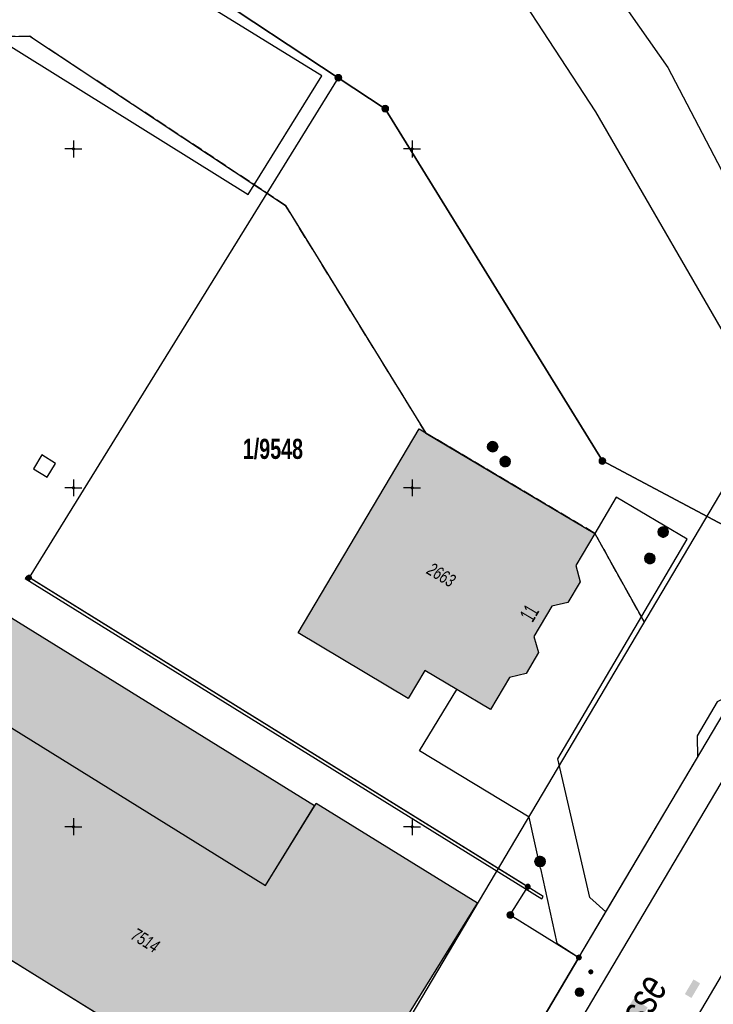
# Model space of a CAD drawing. Header units: metres. Extents: x 2695560 to 2696939, y 1260491 to 1262050.
# Tile 891 of 1005: x 2696347 to 2696398, y 1261687 to 1261759. Entities that reach past the tile are written whole.
import ezdxf

# ---------------------------------------------------------------- set-up
doc = ezdxf.new("R2010")
doc.units = ezdxf.units.M
doc.linetypes.add('ALL_S25', pattern=[1.06, 0.8, -0.26])
doc.linetypes.add('AUSGEZOGEN', pattern=[0])
for name, color, linetype in [('XR$1$AV_Flächen (EO)', 7, 'AUSGEZOGEN'), ('XR$1$AV_Gebäudeflächen (BB)', 7, 'AUSGEZOGEN'), ('XR$1$AV_Gebäudeflächen ut.', 7, 'AUSGEZOGEN'), ('XR$1$AV_Grenzpunkte', 7, 'AUSGEZOGEN'), ('XR$1$AV_Grundstück-Nr.', 7, 'AUSGEZOGEN'), ('XR$1$AV_Haus-Nr.', 7, 'AUSGEZOGEN'), ('XR$1$AV_Koordinatennetzpunkte', 7, 'AUSGEZOGEN'), ('XR$1$AV_Linien (BB)', 7, 'AUSGEZOGEN'), ('XR$1$AV_Strassennamen', 7, 'AUSGEZOGEN'), ('XR$1$AV_Versicherung-Nr.', 7, 'AUSGEZOGEN'), ('XR$1$AV_Waldflächen', 7, 'AUSGEZOGEN'), ('XR$1$AW_LK_Schachtdeckel', 24, 'AUSGEZOGEN'), ('XR$1$EW_LK_Bauwerk_FL_Linie_Punkt', 1, 'AUSGEZOGEN'), ('XR$1$EW_LK_Knoten', 1, 'AUSGEZOGEN'), ('XR$1$Liegenschaftsgrenzen', 7, 'AUSGEZOGEN'), ('XR$1$PFAV', 255, 'AUSGEZOGEN'), ('XR$1$PFAW', 255, 'AUSGEZOGEN'), ('XR$1$PFEW', 255, 'AUSGEZOGEN'), ('XR$1$RAEW', 8, 'AUSGEZOGEN'), ('XR$1$RP_Abstandslinie', 7, 'AUSGEZOGEN')]:
    doc.layers.add(name, color=color, linetype=linetype)
doc.styles.add('ARIAL', font='arial.ttf')
pattern_1 = [(0, (2725855, 1291000), (15000, 15000), [15000, -15000]), (90, (2725855, 1291000), (-15000, 15000), [15000, -15000])]

# ---------------------------------------------------------------- blocks, each defined once
blk = doc.blocks.new('COMPLEXOBJECT_787')
at = {"layer": 'XR$1$AV_Linien (BB)', "color": 7, "linetype": 'AUSGEZOGEN', "transparency": 33554687}
blk.add_lwpolyline([(6376.795, 11796.044), (6380.532, 11787.76), (6391.884, 11777.376), (6401.402, 11767.325), (6414.672, 11748.06), (6418.821, 11743.511)], dxfattribs=at)
blk.add_arc((6365.832, 11791.117), 12.02, 24.20177, 41.85118, dxfattribs=at)
blk = doc.blocks.new('COMPLEXOBJECT_797')
at = {"layer": 'XR$1$AV_Linien (BB)', "color": 7, "linetype": 'AUSGEZOGEN', "transparency": 33554687}
blk.add_lwpolyline([(6355.414, 11617.193), (6377.371, 11654.569), (6396.77, 11687.221), (6423.868, 11733.16), (6471.337, 11813.265)], dxfattribs=at)
blk = doc.blocks.new('COMPLEXOBJECT_803')
at = {"layer": 'XR$1$AV_Linien (BB)', "color": 7, "linetype": 'AUSGEZOGEN', "transparency": 33554687}
blk.add_line((6427.466, 11753.377), (6375.989, 11666.42), dxfattribs=at)
blk = doc.blocks.new('COMPLEXOBJECT_1220')
at = {"layer": 'XR$1$Liegenschaftsgrenzen', "color": 7, "linetype": 'AUSGEZOGEN', "transparency": 33554687}
blk.add_lwpolyline([(6376.795, 11796.044), (6380.532, 11787.76), (6391.884, 11777.376), (6401.402, 11767.325), (6414.672, 11748.06), (6418.821, 11743.511)], dxfattribs=at)
blk.add_arc((6365.832, 11791.117), 12.02, 24.20177, 41.85118, dxfattribs=at)
blk = doc.blocks.new('BAV15')
at = {"layer": 'XR$1$PFAV', "transparency": 33554687}
blk.add_hatch(color=7, dxfattribs=at).paths.add_polyline_path([(0.5, 0), (0.49, 0.1), (0.46, 0.2), (0.41, 0.29), (0.34, 0.36), (0.26, 0.42), (0.17, 0.47), (0.08, 0.49), (-0.03, 0.5), (-0.13, 0.48), (-0.22, 0.45), (-0.31, 0.4), (-0.38, 0.33), (-0.44, 0.24), (-0.48, 0.15), (-0.5, 0.05), (-0.5, -0.05), (-0.48, -0.15), (-0.44, -0.24), (-0.38, -0.33), (-0.31, -0.4), (-0.22, -0.45), (-0.13, -0.48), (-0.03, -0.5), (0.08, -0.49), (0.17, -0.47), (0.26, -0.42), (0.34, -0.36), (0.41, -0.29), (0.46, -0.2), (0.49, -0.1)])
at = {"color": 7, "transparency": 33554687}
for start, end in [(90, 270), (270, 90)]:
    blk.add_arc((0, 0), 0.5, start, end, dxfattribs=at)
at = {"layer": 'XR$1$PFAV', "transparency": 33554687}
blk.add_circle((0, 0), 0.5, dxfattribs=at)
blk = doc.blocks.new('BAV2041')
at = {"color": 7, "transparency": 33554687}
for p, q in [((-0.05, 0), (-0.5, 0)), ((0, 0.5), (0, 0.05)), ((0.05, 0), (0.5, 0)), ((0, -0.05), (0, -0.5))]:
    blk.add_line(p, q, dxfattribs=at)
blk.add_circle((0, 0), 0.05, dxfattribs=at)
for start, end in [(90, 270), (270, 90)]:
    blk.add_arc((0, 0), 0.05, start, end, dxfattribs=at)
blk = doc.blocks.new('BAW2082')
at = {"layer": 'XR$1$PFAW', "transparency": 33554687}
blk.add_hatch(color=7, dxfattribs=at).paths.add_polyline_path([(0.509, -0.003), (0.499, 0.098), (0.469, 0.194), (0.42, 0.283), (0.354, 0.359), (0.274, 0.421), (0.183, 0.466), (0.085, 0.491), (-0.016, 0.496), (-0.116, 0.481), (-0.211, 0.446), (-0.297, 0.392), (-0.37, 0.323), (-0.428, 0.24), (-0.468, 0.147), (-0.488, 0.047), (-0.488, -0.054), (-0.468, -0.153), (-0.428, -0.246), (-0.37, -0.329), (-0.297, -0.398), (-0.211, -0.452), (-0.116, -0.487), (-0.016, -0.502), (0.085, -0.497), (0.183, -0.472), (0.274, -0.427), (0.354, -0.366), (0.42, -0.289), (0.469, -0.2), (0.499, -0.104)])
at = {"transparency": 33554687}
for start, end in [(91.19481, 268.80519), (268.80519, 91.19481)]:
    blk.add_arc((0.01, 0), 0.5, start, end, dxfattribs=at)
at = {"layer": 'XR$1$PFAW', "transparency": 33554687}
blk.add_circle((0.009, -0.003), 0.5, dxfattribs=at)
blk = doc.blocks.new('BEW15')
at = {"layer": 'XR$1$PFEW', "transparency": 33554687}
h = blk.add_hatch(color=7, dxfattribs=at)
h.paths.add_polyline_path([(-0.5, 0), (-0.5, -0.05), (-0.49, -0.1), (-0.48, -0.15), (-0.46, -0.2), (-0.44, -0.24), (-0.41, -0.29), (-0.38, -0.33), (-0.34, -0.36), (-0.31, -0.4), (-0.26, -0.42), (-0.22, -0.45), (-0.17, -0.47), (-0.13, -0.48), (-0.08, -0.49), (-0.03, -0.5), (0.03, -0.5), (0.08, -0.49), (0.13, -0.48), (0.17, -0.47), (0.22, -0.45), (0.26, -0.42), (0.31, -0.4), (0.34, -0.36), (0.38, -0.33), (0.41, -0.29), (0.44, -0.24), (0.46, -0.2), (0.48, -0.15), (0.49, -0.1), (0.5, -0.05), (0.5, 0), (0.5, 0.05), (0.49, 0.1), (0.48, 0.15), (0.46, 0.2), (0.44, 0.24), (0.41, 0.29), (0.38, 0.33), (0.34, 0.36), (0.31, 0.4), (0.26, 0.42), (0.22, 0.45), (0.17, 0.47), (0.13, 0.48), (0.08, 0.49), (0.03, 0.5), (-0.03, 0.5), (-0.08, 0.49), (-0.13, 0.48), (-0.17, 0.47), (-0.22, 0.45), (-0.26, 0.42), (-0.31, 0.4), (-0.34, 0.36), (-0.38, 0.33), (-0.41, 0.29), (-0.44, 0.24), (-0.46, 0.2), (-0.48, 0.15), (-0.49, 0.1), (-0.5, 0.05)])
h.paths.add_polyline_path([(0.01, 0), (0.01, 0), (0.01, 0), (0.01, 0), (0.01, 0), (0.01, 0), (0.01, 0), (0.01, -0.01), (0.01, -0.01), (0.01, -0.01), (0.01, -0.01), (0.01, -0.01), (0, -0.01), (0, -0.01), (0, -0.01), (0, -0.01), (0, -0.01), (0, -0.01), (0, -0.01), (0, -0.01), (0, -0.01), (0, -0.01), (0, -0.01), (-0.01, -0.01), (-0.01, -0.01), (-0.01, -0.01), (-0.01, -0.01), (-0.01, 0), (-0.01, 0), (-0.01, 0), (-0.01, 0), (-0.01, 0), (-0.01, 0), (-0.01, 0), (-0.01, 0), (-0.01, 0), (-0.01, 0), (-0.01, 0.01), (-0.01, 0.01), (-0.01, 0.01), (-0.01, 0.01), (-0.01, 0.01), (0, 0.01), (0, 0.01), (0, 0.01), (0, 0.01), (0, 0.01), (0, 0.01), (0, 0.01), (0, 0.01), (0, 0.01), (0, 0.01), (0, 0.01), (0.01, 0.01), (0.01, 0.01), (0.01, 0.01), (0.01, 0.01), (0.01, 0.01), (0.01, 0.01), (0.01, 0), (0.01, 0), (0.01, 0)], flags=16)
at = {"color": 1, "transparency": 33554687}
for start, end in [(0, 180), (180, 0)]:
    blk.add_arc((0, 0), 0.5, start, end, dxfattribs=at)
at = {"layer": 'XR$1$PFEW', "transparency": 33554687}
blk.add_circle((0, 0), 0.5, dxfattribs=at)
blk = doc.blocks.new('BEW957')
at = {"layer": 'XR$1$RAEW', "transparency": 33554687}
blk.add_hatch(color=1, dxfattribs=at).paths.add_polyline_path([(-0.5, 0), (-0.5, -0.05), (-0.49, -0.1), (-0.48, -0.15), (-0.46, -0.2), (-0.44, -0.24), (-0.41, -0.29), (-0.38, -0.33), (-0.34, -0.36), (-0.31, -0.4), (-0.26, -0.42), (-0.22, -0.45), (-0.17, -0.47), (-0.13, -0.48), (-0.08, -0.49), (-0.03, -0.5), (0.03, -0.5), (0.08, -0.49), (0.13, -0.48), (0.17, -0.47), (0.22, -0.45), (0.26, -0.42), (0.31, -0.4), (0.34, -0.36), (0.38, -0.33), (0.41, -0.29), (0.44, -0.24), (0.46, -0.2), (0.48, -0.15), (0.49, -0.1), (0.5, -0.05), (0.5, 0), (0.5, 0.05), (0.49, 0.1), (0.48, 0.15), (0.46, 0.2), (0.44, 0.24), (0.41, 0.29), (0.38, 0.33), (0.34, 0.36), (0.31, 0.4), (0.26, 0.42), (0.22, 0.45), (0.17, 0.47), (0.13, 0.48), (0.08, 0.49), (0.03, 0.5), (-0.03, 0.5), (-0.08, 0.49), (-0.13, 0.48), (-0.17, 0.47), (-0.22, 0.45), (-0.26, 0.42), (-0.31, 0.4), (-0.34, 0.36), (-0.38, 0.33), (-0.41, 0.29), (-0.44, 0.24), (-0.46, 0.2), (-0.48, 0.15), (-0.49, 0.1), (-0.5, 0.05)])
at = {"color": 1, "transparency": 33554687}
for start, end in [(90, 180), (180, 270), (0, 90), (270, 0)]:
    blk.add_arc((0, 0), 0.5, start, end, dxfattribs=at)
at = {"layer": 'XR$1$RAEW', "color": 1, "transparency": 33554687}
blk.add_circle((0, 0), 0.5, dxfattribs=at)
blk = doc.blocks.new('COMPLEXOBJECT_2824')
at = {"layer": 'XR$1$RP_Abstandslinie', "color": 7, "linetype": 'AUSGEZOGEN', "transparency": 33554687}
blk.add_lwpolyline([(6236.592, 11778.146), (6266.222, 11771.218), (6315.552, 11767.865), (6349.71, 11768.352), (6373.012, 11752.963), (6389.051, 11726.98), (6404.24, 11718.92), (6407.67, 11724.74), (6416.409, 11739.451), (6416.529, 11741.621), (6412.226, 11746.271), (6399.103, 11765.344), (6389.689, 11775.241), (6378.101, 11785.971), (6346.801, 11800.923), (6338.215, 11801.759)], dxfattribs=at)

msp = doc.modelspace()

# ---------------------------------------------------------------- hatches: boundary and pattern name
at = {"transparency": 33554687}
for points in [[(2696396.102, 1261687.468), (2696396.589, 1261687.179), (2696397.228, 1261688.258), (2696396.741, 1261688.547)], [(2696384.983, 1261674.775), (2696386.044, 1261674.146), (2696393.363, 1261686.487), (2696392.302, 1261687.116)]]:
    msp.add_hatch(color=7, dxfattribs=at).paths.add_polyline_path(points)
at = {"layer": 'XR$1$AV_Gebäudeflächen (BB)', "true_color": 0xd2d2d2, "transparency": 33554687}
for points in [[(2696379.261, 1261709.945), (2696381.75, 1261708.465), (2696383.15, 1261710.82), (2696384.392, 1261711.115), (2696385.297, 1261712.652), (2696384.943, 1261713.838), (2696386.276, 1261716.082), (2696387.475, 1261716.347), (2696388.38, 1261717.884), (2696388.061, 1261719.086), (2696389.469, 1261721.449), (2696376.486, 1261729.156), (2696367.567, 1261714.118), (2696375.69, 1261709.268), (2696376.92, 1261711.337)], [(2696335.835, 1261696.468), (2696342.711, 1261692.214), (2696344.943, 1261690.833), (2696358.032, 1261682.735), (2696360.242, 1261681.368), (2696369.367, 1261675.722), (2696380.794, 1261694.162), (2696368.881, 1261701.527), (2696365.139, 1261695.489), (2696343.531, 1261708.883)]]:
    msp.add_hatch(color=254, dxfattribs=at).paths.add_polyline_path(points)
at = {"layer": 'XR$1$AV_Gebäudeflächen ut.', "true_color": 0xf5f5f5, "transparency": 33554687}
msp.add_hatch(color=7, dxfattribs=at).paths.add_polyline_path([(2696341.179, 1261718.424), (2696329.874, 1261700.169), (2696335.835, 1261696.468), (2696343.531, 1261708.883), (2696365.139, 1261695.489), (2696368.768, 1261701.344)])
at = {"layer": 'XR$1$AV_Waldflächen', "transparency": 33554687}
h = msp.add_hatch(dxfattribs=at)
h.set_pattern_fill('MUSTER', scale=15000, style=0, pattern_type=2)
h.set_pattern_definition(pattern_1)
h.paths.add_polyline_path([(2696417.379, 1261739.261), (2696417.499, 1261741.431), (2696413.196, 1261746.081), (2696400.073, 1261765.154), (2696390.659, 1261775.051), (2696379.071, 1261785.781), (2696347.771, 1261800.733), (2696339.185, 1261801.569), (2696338.558, 1261801.624), (2696337.931, 1261801.675), (2696337.304, 1261801.72), (2696336.676, 1261801.762), (2696336.048, 1261801.798), (2696335.42, 1261801.83), (2696334.791, 1261801.857), (2696334.163, 1261801.88), (2696333.534, 1261801.897), (2696332.905, 1261801.91), (2696332.276, 1261801.919), (2696331.647, 1261801.923), (2696331.018, 1261801.922), (2696330.389, 1261801.916), (2696329.76, 1261801.906), (2696329.131, 1261801.891), (2696328.502, 1261801.871), (2696327.873, 1261801.847), (2696327.245, 1261801.818), (2696326.617, 1261801.784), (2696325.989, 1261801.746), (2696325.361, 1261801.703), (2696324.734, 1261801.656), (2696324.107, 1261801.603), (2696323.481, 1261801.546), (2696322.854, 1261801.485), (2696322.229, 1261801.418), (2696321.604, 1261801.348), (2696320.979, 1261801.272), (2696320.355, 1261801.192), (2696319.732, 1261801.107), (2696292.857, 1261797.301), (2696291.878, 1261797.16), (2696290.898, 1261797.035), (2696289.915, 1261796.924), (2696288.931, 1261796.829), (2696287.946, 1261796.748), (2696286.959, 1261796.682), (2696285.972, 1261796.632), (2696284.984, 1261796.596), (2696283.995, 1261796.576), (2696283.006, 1261796.57), (2696282.018, 1261796.58), (2696281.029, 1261796.605), (2696280.041, 1261796.645), (2696279.054, 1261796.7), (2696278.068, 1261796.769), (2696277.083, 1261796.854), (2696276.099, 1261796.954), (2696275.117, 1261797.069), (2696274.137, 1261797.199), (2696273.159, 1261797.344), (2696272.183, 1261797.503), (2696271.21, 1261797.678), (2696270.24, 1261797.867), (2696269.272, 1261798.071), (2696268.308, 1261798.29), (2696267.347, 1261798.524), (2696266.39, 1261798.772), (2696265.437, 1261799.034), (2696264.488, 1261799.311), (2696263.543, 1261799.603), (2696262.603, 1261799.909), (2696183.472, 1261826.283), (2696166.928, 1261830.638), (2696165.687, 1261830.964), (2696165.652, 1261830.967), (2696165.617, 1261830.969), (2696165.582, 1261830.969), (2696165.546, 1261830.967), (2696165.511, 1261830.964), (2696165.477, 1261830.959), (2696165.442, 1261830.952), (2696165.408, 1261830.944), (2696165.374, 1261830.934), (2696165.341, 1261830.922), (2696165.308, 1261830.909), (2696165.276, 1261830.894), (2696165.245, 1261830.878), (2696165.215, 1261830.86), (2696165.185, 1261830.841), (2696165.156, 1261830.82), (2696165.129, 1261830.798), (2696165.102, 1261830.775), (2696165.077, 1261830.751), (2696165.053, 1261830.725), (2696165.03, 1261830.698), (2696165.009, 1261830.67), (2696164.989, 1261830.641), (2696164.97, 1261830.612), (2696164.952, 1261830.581), (2696164.937, 1261830.55), (2696164.922, 1261830.517), (2696164.91, 1261830.485), (2696164.898, 1261830.451), (2696164.889, 1261830.417), (2696164.881, 1261830.383), (2696163.008, 1261821.127), (2696207.017, 1261809.602), (2696247.41, 1261796.642), (2696249.164, 1261796.088), (2696253.434, 1261794.73), (2696273.313, 1261788.406), (2696288.792, 1261786.678), (2696303.455, 1261788.02), (2696336.457, 1261790.442), (2696350.947, 1261790.143), (2696363.665, 1261786.194), (2696374.532, 1261779.718), (2696387.766, 1261765.926), (2696394.839, 1261755.811), (2696403.303, 1261739.636), (2696405.65, 1261736.691), (2696412.262, 1261731.081), (2696415.801, 1261737.014), (2696415.98, 1261736.906)], flags=0)
h = msp.add_hatch(dxfattribs=at)
h.set_pattern_fill('MUSTER', scale=15000, style=0, pattern_type=2)
h.set_pattern_definition(pattern_1)
h.paths.add_polyline_path([(2696170.78, 1261789.208), (2696172.069, 1261792.085), (2696175.722, 1261800.239), (2696189.058, 1261795.434), (2696203.28, 1261790.309), (2696237.562, 1261777.956), (2696267.192, 1261771.028), (2696297.097, 1261768.995), (2696316.522, 1261767.675), (2696350.68, 1261768.162), (2696370.523, 1261755.058), (2696373.982, 1261752.773), (2696390.021, 1261726.79), (2696405.21, 1261718.73), (2696405.594, 1261719.381), (2696405.364, 1261719.518), (2696408.591, 1261724.928), (2696400.781, 1261733.112), (2696389.528, 1261752.551), (2696383.47, 1261761.804), (2696369.926, 1261774.685), (2696360.14, 1261779.969), (2696349.441, 1261782.831), (2696337.092, 1261783.774), (2696303.545, 1261780.118), (2696288.924, 1261780.333), (2696271.399, 1261782.436), (2696245.838, 1261790.697), (2696231.101, 1261795.428), (2696205.16, 1261803.822), (2696161.744, 1261814.888), (2696160.221, 1261807.367), (2696165.79, 1261795.28), (2696166.98, 1261791.56)], flags=0)

# ---------------------------------------------------------------- linework, layer by layer
at = {"layer": 'XR$1$AV_Flächen (EO)', "color": 7, "linetype": 'AUSGEZOGEN', "transparency": 33554687}
msp.add_line((2696368.768, 1261701.344), (2696341.179, 1261718.424), dxfattribs=at)
for points in [[(2696349.648, 1261726.604), (2696348.64, 1261727.239), (2696348.014, 1261726.215), (2696349.026, 1261725.593), (2696349.648, 1261726.604)], [(2696385.642, 1261694.671), (2696347.524, 1261718.289), (2696347.418, 1261718.119), (2696385.537, 1261694.501), (2696385.642, 1261694.671)]]:
    msp.add_lwpolyline(points, close=True, dxfattribs=at)
msp.add_lwpolyline([(2696335.835, 1261696.468), (2696343.531, 1261708.883), (2696365.139, 1261695.489), (2696368.768, 1261701.344)], dxfattribs=at)
at = {"layer": 'XR$1$AV_Linien (BB)', "color": 7, "linetype": 'AUSGEZOGEN', "transparency": 33554687}
for p, q in [((2696390.27, 1261693.528), (2696397.025, 1261704.922)), ((2696385.448, 1261696.737), (2696386.663, 1261691.234)), ((2696388.28, 1261690.17), (2696390.27, 1261693.528)), ((2696386.663, 1261691.234), (2696388.28, 1261690.17)), ((2696358.032, 1261682.735), (2696344.943, 1261690.833))]:
    msp.add_line(p, q, dxfattribs=at)
for points in [[(2696163.008, 1261821.127), (2696207.017, 1261809.602), (2696247.41, 1261796.642), (2696249.164, 1261796.088), (2696253.434, 1261794.73), (2696273.313, 1261788.406), (2696288.792, 1261786.678), (2696303.455, 1261788.02), (2696336.457, 1261790.442), (2696350.947, 1261790.143), (2696363.665, 1261786.194), (2696374.532, 1261779.718), (2696387.766, 1261765.926), (2696394.839, 1261755.811), (2696403.303, 1261739.636), (2696405.65, 1261736.691), (2696412.262, 1261731.081)], [(2696408.591, 1261724.928), (2696400.781, 1261733.112), (2696389.528, 1261752.551), (2696383.47, 1261761.804), (2696369.926, 1261774.685), (2696360.14, 1261779.969), (2696349.441, 1261782.831), (2696337.092, 1261783.774), (2696303.545, 1261780.118), (2696288.924, 1261780.333), (2696271.399, 1261782.436), (2696245.838, 1261790.697), (2696231.101, 1261795.428), (2696205.16, 1261803.822), (2696161.744, 1261814.888)], [(2696297.097, 1261768.995), (2696316.522, 1261767.675), (2696350.68, 1261768.162), (2696370.523, 1261755.058)], [(2696370.523, 1261755.058), (2696373.982, 1261752.773), (2696390.021, 1261726.79), (2696405.21, 1261718.73)], [(2696379.261, 1261709.945), (2696376.92, 1261711.337), (2696375.69, 1261709.268), (2696367.567, 1261714.118), (2696376.486, 1261729.156), (2696389.469, 1261721.449)], [(2696390.27, 1261693.528), (2696389.079, 1261694.58), (2696386.724, 1261704.811), (2696396.283, 1261721.014), (2696391.044, 1261724.131), (2696389.469, 1261721.449)], [(2696389.469, 1261721.449), (2696388.061, 1261719.086), (2696388.38, 1261717.884), (2696387.475, 1261716.347), (2696386.276, 1261716.082), (2696384.943, 1261713.838), (2696385.297, 1261712.652), (2696384.392, 1261711.115), (2696383.15, 1261710.82), (2696381.75, 1261708.465), (2696379.261, 1261709.945)], [(2696385.448, 1261696.737), (2696384.619, 1261700.517), (2696376.51, 1261705.407), (2696379.261, 1261709.945)], [(2696399.887, 1261709.75), (2696398.483, 1261709.018), (2696397.021, 1261706.515), (2696397.025, 1261704.922)], [(2696343.531, 1261708.883), (2696365.139, 1261695.489), (2696368.881, 1261701.527)], [(2696369.367, 1261675.722), (2696380.794, 1261694.162), (2696368.881, 1261701.527)], [(2696388.28, 1261690.17), (2696376.39, 1261670.07), (2696374.88, 1261667.53)]]:
    msp.add_lwpolyline(points, dxfattribs=at)
msp.add_lwpolyline([(2696363.879, 1261746.45), (2696369.308, 1261755.201), (2696350.926, 1261766.524), (2696345.27, 1261767.144), (2696341.236, 1261760.544), (2696363.879, 1261746.45)], close=True, dxfattribs=at)
at = {"layer": 'XR$1$Liegenschaftsgrenzen', "color": 7, "linetype": 'AUSGEZOGEN', "transparency": 33554687}
for p, q in [((2696370.523, 1261755.058), (2696347.694, 1261718.184)), ((2696388.28, 1261690.17), (2696405.21, 1261718.73)), ((2696383.218, 1261693.304), (2696388.28, 1261690.17))]:
    msp.add_line(p, q, dxfattribs=at)
for points in [[(2696370.523, 1261755.058), (2696350.68, 1261768.162), (2696329.487, 1261767.86)], [(2696405.21, 1261718.73), (2696390.021, 1261726.79), (2696373.982, 1261752.773), (2696370.523, 1261755.058)], [(2696383.218, 1261693.304), (2696384.509, 1261695.39), (2696347.694, 1261718.184)], [(2696374.88, 1261667.53), (2696376.39, 1261670.07), (2696388.28, 1261690.17)]]:
    msp.add_lwpolyline(points, dxfattribs=at)
at = {"layer": 'XR$1$RP_Abstandslinie', "color": 7, "linetype": 'AUSGEZOGEN', "transparency": 33554687}
for points in [[(2696425.638, 1261912.463), (2696454.49, 1261848.69), (2696449.02, 1261846.21), (2696458.5, 1261825.26), (2696369.73, 1261675.49)], [(2696369.73, 1261675.49), (2696337.2, 1261695.63), (2696299.79, 1261718.79), (2696259.83, 1261743.53), (2696224.97, 1261765.11), (2696170.17, 1261799.04)], [(2696274.92, 1261768.61), (2696273.43, 1261760.581), (2696316.254, 1261757.67), (2696347.741, 1261758.119), (2696366.631, 1261745.644), (2696376.995, 1261728.854), (2696389.469, 1261721.449), (2696393.1, 1261714.92)]]:
    msp.add_lwpolyline(points, dxfattribs=at)
at = {"layer": 'XR$1$RP_Abstandslinie', "color": 7, "linetype": 'ALL_S25', "transparency": 33554687}
msp.add_lwpolyline([(2696393.1, 1261714.92), (2696389.469, 1261721.449), (2696376.995, 1261728.854), (2696366.631, 1261745.644), (2696347.741, 1261758.119), (2696316.254, 1261757.67), (2696273.43, 1261760.581), (2696274.92, 1261768.61), (2696255.02, 1261772.16), (2696254.34, 1261768.32), (2696243.74, 1261771.41), (2696211.17, 1261781.86), (2696207.67, 1261782.21), (2696204.81, 1261777.59)], dxfattribs=at)

# ---------------------------------------------------------------- block references
at = {"layer": 'XR$1$AV_Grenzpunkte', "color": 7, "linetype": 'AUSGEZOGEN', "lineweight": -3, "transparency": 33554687}
for p, xscale, yscale in [((2696370.523, 1261755.058), 0.4549999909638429, 0.4549999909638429), ((2696373.982, 1261752.773), 0.4549999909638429, 0.4549999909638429), ((2696390.021, 1261726.79), 0.4549999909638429, 0.4549999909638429), ((2696347.694, 1261718.184), 0.3249999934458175, 0.3249999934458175), ((2696384.509, 1261695.39), 0.3249999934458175, 0.3249999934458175), ((2696383.218, 1261693.304), 0.4549999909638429, 0.4549999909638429), ((2696388.28, 1261690.17), 0.3249999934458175, 0.3249999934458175)]:
    msp.add_blockref('BAV15', p, dxfattribs=dict(at, xscale=xscale, yscale=yscale))
at = {"layer": 'XR$1$AV_Koordinatennetzpunkte', "color": 7, "linetype": 'AUSGEZOGEN', "lineweight": -3, "transparency": 33554687, "xscale": 1.25, "yscale": 1.25}
for p in [(2696350.97, 1261749.81), (2696375.97, 1261749.81), (2696350.97, 1261724.81), (2696375.97, 1261724.81), (2696350.97, 1261699.81), (2696375.97, 1261699.81)]:
    msp.add_blockref('BAV2041', p, dxfattribs=at)
at = {"layer": 'XR$1$AV_Linien (BB)', "color": 7, "linetype": 'AUSGEZOGEN', "lineweight": -3, "transparency": 33554687}
for name in ['COMPLEXOBJECT_803', 'COMPLEXOBJECT_797', 'COMPLEXOBJECT_787']:
    msp.add_blockref(name, (2690000.97, 1249999.81), dxfattribs=at)
at = {"layer": 'XR$1$AW_LK_Schachtdeckel', "color": 24, "linetype": 'AUSGEZOGEN', "lineweight": -3, "transparency": 33554687}
for p, xscale, yscale, rotation in [((2696381.91, 1261727.85), 0.7499999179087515, 0.7499999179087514, 333.453124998), ((2696382.83, 1261726.75), 0.7499999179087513, 0.7499999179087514, 326.198486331), ((2696394.5, 1261721.56), 0.7499999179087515, 0.7499999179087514, 307.995361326), ((2696393.51, 1261719.6), 0.7499999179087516, 0.7499999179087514, 331.745117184), ((2696385.41, 1261697.24), 0.7499999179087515, 0.7499999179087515, 70.086853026)]:
    msp.add_blockref('BAW2082', p, dxfattribs=dict(at, xscale=xscale, yscale=yscale, rotation=rotation))
at = {"layer": 'XR$1$EW_LK_Bauwerk_FL_Linie_Punkt', "color": 1, "linetype": 'AUSGEZOGEN', "lineweight": -3, "transparency": 33554687, "xscale": 0.5999999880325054, "yscale": 0.5999999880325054}
msp.add_blockref('BEW15', (2696388.328, 1261687.615), dxfattribs=at)
at = {"layer": 'XR$1$EW_LK_Knoten', "color": 1, "linetype": 'AUSGEZOGEN', "lineweight": -3, "transparency": 33554687, "xscale": 0.2749999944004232, "yscale": 0.2749999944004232}
msp.add_blockref('BEW957', (2696389.156, 1261689.106), dxfattribs=at)
at = {"layer": 'XR$1$Liegenschaftsgrenzen', "color": 7, "linetype": 'AUSGEZOGEN', "lineweight": -3, "transparency": 33554687}
msp.add_blockref('COMPLEXOBJECT_1220', (2690000.97, 1249999.81), dxfattribs=at)
at = {"layer": 'XR$1$RP_Abstandslinie', "color": 7, "linetype": 'AUSGEZOGEN', "lineweight": -3, "transparency": 33554687}
msp.add_blockref('COMPLEXOBJECT_2824', (2690000.97, 1249999.81), dxfattribs=at)

# ---------------------------------------------------------------- texts
at = {"layer": 'XR$1$AV_Grundstück-Nr.', "color": 7, "transparency": 33554687, "insert": (2696365.696, 1261727.664), "char_height": 1.48491, "width": 4.98214, "attachment_point": 5, "style": 'ARIAL'}
msp.add_mtext('\\A1;{\\fArial|i0|b1;\\H1.484908;\\W0.700000;\\C7;1/9548}\\P', dxfattribs=at)
at = {"layer": 'XR$1$AV_Haus-Nr.', "color": 7, "transparency": 33554687, "insert": (2696385.125, 1261715.275), "char_height": 1.1621, "width": 1.50373, "attachment_point": 8, "rotation": 59.2848, "style": 'ARIAL'}
msp.add_mtext('\\W0.58;11', dxfattribs=at)
at = {"layer": 'XR$1$AV_Strassennamen', "color": 7, "transparency": 33554687, "insert": (2696389.183, 1261680.625), "char_height": 2.32421, "width": 19.50087, "attachment_point": 5, "rotation": 59.3298, "style": 'ARIAL'}
msp.add_mtext('\\A1;{\\fArial|i1|b0;\\H2.324206;\\W0.700000;\\C7;Neuwiesenstrasse}\\P', dxfattribs=at)
at = {"layer": 'XR$1$AV_Versicherung-Nr.', "color": 7, "transparency": 33554687, "char_height": 0.96842, "attachment_point": 5, "style": 'ARIAL'}
for s, insert, width, rotation in [('\\A1;{\\fArial|i1|b0;\\H0.968418;\\W0.700000;\\C7;2663}\\P', (2696378.126, 1261718.389), 2.46457, 329.1597), ('\\A1;{\\fArial|i1|b0;\\H0.968418;\\W0.700000;\\C7;7514}\\P', (2696356.282, 1261691.426), 2.45636, 328.2552)]:
    msp.add_mtext(s, dxfattribs=dict(at, insert=insert, width=width, rotation=rotation))

doc.saveas('drawing.dxf')
